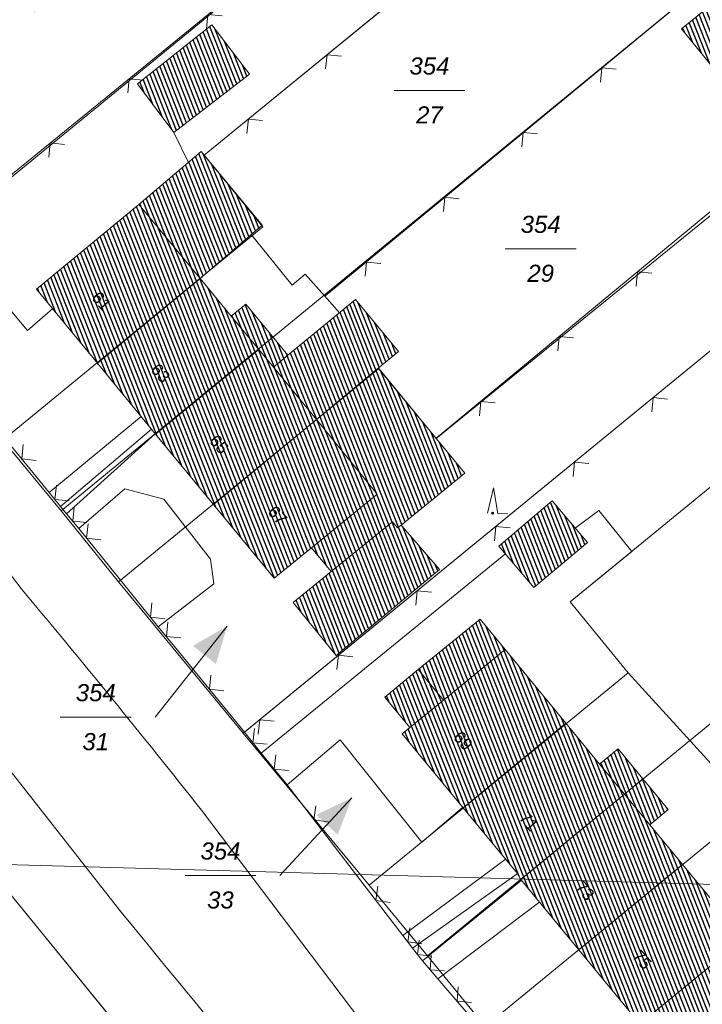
# Model space of a CAD drawing. Header units: metres. Extents: x 345144 to 348639, y 5629211 to 5635235.
# Tile 846 of 1056: x 347495 to 347529, y 5630692 to 5630740. Entities that reach past the tile are written whole.
import ezdxf
from ezdxf.enums import TextEntityAlignment as Align

# ---------------------------------------------------------------- set-up
doc = ezdxf.new("R2010")
doc.units = ezdxf.units.M
doc.header["$MEASUREMENT"] = 0
for name, color, linetype in [('081-083 Topographie', 7, 'Continuous'), ('AX Flurstück', 7, 'Continuous'), ('AX Gebäude', 7, 'Continuous'), ('Blatt', 7, 'Continuous'), ('Definitionslinie', 7, 'Continuous'), ('MG Präsentationsobjekt - Linie', 7, 'Continuous'), ('Präsentationsobjekt -Text (punktförmig)', 7, 'Continuous')]:
    doc.layers.add(name, color=color, linetype=linetype)
doc.styles.add('ARIAL', font='arial.ttf', dxfattribs={"height": 1})
doc.styles.add('ARIALIT', font='ariali.ttf', dxfattribs={"height": 1})
pattern_1 = [(111.5294117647, (0, 0), (-0.186045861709, -0.07339575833), [])]

# ---------------------------------------------------------------- blocks, each defined once
blk = doc.blocks.new('alk_7200_nrwx2')
at = {"true_color": 0x2e2e2e}
h = blk.add_hatch(color=250, dxfattribs=at)
edge = h.paths.add_edge_path(flags=0)
edge.add_arc((-0.020544, -0.388118), 0.055525, 180, 360, ccw=False)
edge.add_arc((-0.020544, -0.388118), 0.055525, 0, 180, ccw=False)
at = {"color": 250, "lineweight": 5, "true_color": 0x2e2e2e, "flags": 128}
blk.add_lwpolyline([(-0.298168, -0.388118), (-0.020544, 1), (0.257079, -0.388118), (0.812326, -0.388118)], dxfattribs=at)
blk.add_lwpolyline([(-0.298168, -0.388118), (-0.020544, 1), (0.257079, -0.388118), (0.812326, -0.388118)], dxfattribs=at)
at = {"color": 250, "lineweight": 5, "true_color": 0x2e2e2e}
for start, end in [(0, 180), (180, 0)]:
    blk.add_arc((-0.020544, -0.388118), 0.055525, start, end, dxfattribs=at)

msp = doc.modelspace()

# ---------------------------------------------------------------- hatches: boundary and pattern name
at = {"layer": 'AX Gebäude', "true_color": 0x4f4f4f}
h = msp.add_hatch(dxfattribs=at)
h.set_pattern_fill('_USER', color=251, scale=0.2, angle=111.5294118, style=0, pattern_type=0)
h.set_pattern_definition(pattern_1)
h.paths.add_polyline_path([(347527.757, 5630739.634), (347530.411, 5630741.786), (347531.913, 5630739.934), (347529.258, 5630737.781)], flags=0)
h = msp.add_hatch(dxfattribs=at)
h.set_pattern_fill('_USER', color=251, scale=0.2, angle=111.5294118, style=0, pattern_type=0)
h.set_pattern_definition(pattern_1)
h.paths.add_polyline_path([(347501.01, 5630736.926), (347504.669, 5630739.819), (347506.513, 5630737.403), (347502.803, 5630734.521)], flags=0)
h = msp.add_hatch(dxfattribs=at)
h.set_pattern_fill('_USER', color=251, scale=0.2, angle=111.5294118, style=0, pattern_type=0)
h.set_pattern_definition(pattern_1)
h.paths.add_polyline_path([(347504.093, 5630727.344), (347501.089, 5630730.988), (347504.146, 5630733.596), (347507.141, 5630729.972)], flags=0)
h = msp.add_hatch(dxfattribs=at)
h.set_pattern_fill('_USER', color=251, scale=0.2, angle=111.5294118, style=0, pattern_type=0)
h.set_pattern_definition(pattern_1)
h.paths.add_polyline_path([(347504.093, 5630727.344), (347499.043, 5630723.18), (347496.046, 5630726.83), (347501.089, 5630730.988)], flags=0)
h = msp.add_hatch(dxfattribs=at)
h.set_pattern_fill('_USER', color=251, scale=0.2, angle=111.5294118, style=0, pattern_type=0)
h.set_pattern_definition(pattern_1)
h.paths.add_polyline_path([(347506.973, 5630723.862), (347501.902, 5630719.693), (347501.692, 5630719.955), (347499.043, 5630723.18), (347504.093, 5630727.344), (347505.625, 5630725.503)], flags=0)
h = msp.add_hatch(dxfattribs=at)
h.set_pattern_fill('_USER', color=251, scale=0.2, angle=111.5294118, style=0, pattern_type=0)
h.set_pattern_definition(pattern_1)
h.paths.add_polyline_path([(347508.408, 5630723.571), (347511.735, 5630726.309), (347513.838, 5630723.754), (347512.85, 5630722.941), (347509.816, 5630720.405), (347507.693, 5630722.984)], flags=0)
h = msp.add_hatch(dxfattribs=at)
h.set_pattern_fill('_USER', color=251, scale=0.2, angle=111.5294118, style=0, pattern_type=0)
h.set_pattern_definition(pattern_1)
h.paths.add_polyline_path([(347505.625, 5630725.503), (347506.339, 5630726.09), (347508.408, 5630723.571), (347507.693, 5630722.984), (347506.973, 5630723.862)], flags=0)
h = msp.add_hatch(dxfattribs=at)
h.set_pattern_fill('_USER', color=251, scale=0.2, angle=111.5294118, style=0, pattern_type=0)
h.set_pattern_definition(pattern_1)
h.paths.add_polyline_path([(347501.902, 5630719.693), (347506.973, 5630723.862), (347507.693, 5630722.984), (347509.816, 5630720.405), (347504.749, 5630716.229)], flags=0)
h = msp.add_hatch(dxfattribs=at)
h.set_pattern_fill('_USER', color=251, scale=0.2, angle=111.5294118, style=0, pattern_type=0)
h.set_pattern_definition(pattern_1)
h.paths.add_polyline_path([(347512.85, 5630722.941), (347517.107, 5630717.768), (347513.982, 5630715.221), (347513.804, 5630715.076), (347513.556, 5630715.381), (347510.534, 5630712.928), (347509.574, 5630714.105), (347512.798, 5630716.734), (347509.816, 5630720.405)], flags=0)
h = msp.add_hatch(dxfattribs=at)
h.set_pattern_fill('_USER', color=251, scale=0.2, angle=111.5294118, style=0, pattern_type=0)
h.set_pattern_definition(pattern_1)
h.paths.add_polyline_path([(347504.749, 5630716.229), (347509.816, 5630720.405), (347512.798, 5630716.734), (347509.574, 5630714.105), (347507.737, 5630712.606)], flags=0)
h = msp.add_hatch(dxfattribs=at)
h.set_pattern_fill('_USER', color=251, scale=0.2, angle=111.5294118, style=0, pattern_type=0)
h.set_pattern_definition(pattern_1)
h.paths.add_polyline_path([(347518.777, 5630714.189), (347521.401, 5630716.405), (347523.129, 5630714.359), (347520.505, 5630712.143)], flags=0)
h = msp.add_hatch(dxfattribs=at)
h.set_pattern_fill('_USER', color=251, scale=0.2, angle=111.5294118, style=0, pattern_type=0)
h.set_pattern_definition(pattern_1)
h.paths.add_polyline_path([(347510.534, 5630712.928), (347513.556, 5630715.381), (347513.804, 5630715.076), (347513.982, 5630715.221), (347515.855, 5630713.041), (347510.783, 5630708.797), (347508.663, 5630711.41)], flags=0)
h = msp.add_hatch(dxfattribs=at)
h.set_pattern_fill('_USER', color=251, scale=0.2, angle=111.5294118, style=0, pattern_type=0)
h.set_pattern_definition(pattern_1)
h.paths.add_polyline_path([(347514.818, 5630708.109), (347517.857, 5630710.599), (347519.092, 5630709.093), (347516.049, 5630706.604)], flags=0)
h = msp.add_hatch(dxfattribs=at)
h.set_pattern_fill('_USER', color=251, scale=0.2, angle=111.5294118, style=0, pattern_type=0)
h.set_pattern_definition(pattern_1)
h.paths.add_polyline_path([(347516.049, 5630706.604), (347519.092, 5630709.093), (347522.065, 5630705.472), (347517.019, 5630701.309), (347514.03, 5630704.956), (347514.4, 5630705.255)], flags=0)
h = msp.add_hatch(dxfattribs=at)
h.set_pattern_fill('_USER', color=251, scale=0.2, angle=111.5294118, style=0, pattern_type=0)
h.set_pattern_definition(pattern_1)
h.paths.add_polyline_path([(347514.4, 5630705.255), (347513.169, 5630706.76), (347514.818, 5630708.109), (347516.049, 5630706.604)], flags=0)
h = msp.add_hatch(dxfattribs=at)
h.set_pattern_fill('_USER', color=251, scale=0.2, angle=111.5294118, style=0, pattern_type=0)
h.set_pattern_definition(pattern_1)
h.paths.add_polyline_path([(347524.946, 5630701.982), (347519.859, 5630697.784), (347519.687, 5630698.076), (347517.019, 5630701.309), (347522.065, 5630705.472), (347523.722, 5630703.465)], flags=0)
h = msp.add_hatch(dxfattribs=at)
h.set_pattern_fill('_USER', color=251, scale=0.2, angle=111.5294118, style=0, pattern_type=0)
h.set_pattern_definition(pattern_1)
h.paths.add_polyline_path([(347523.722, 5630703.465), (347524.636, 5630704.219), (347525.86, 5630702.736), (347524.946, 5630701.982)], flags=0)
h = msp.add_hatch(dxfattribs=at)
h.set_pattern_fill('_USER', color=251, scale=0.2, angle=111.5294118, style=0, pattern_type=0)
h.set_pattern_definition(pattern_1)
h.paths.add_polyline_path([(347525.86, 5630702.736), (347527.108, 5630701.223), (347526.194, 5630700.469), (347524.946, 5630701.982)], flags=0)
h = msp.add_hatch(dxfattribs=at)
h.set_pattern_fill('_USER', color=251, scale=0.2, angle=111.5294118, style=0, pattern_type=0)
h.set_pattern_definition(pattern_1)
h.paths.add_polyline_path([(347519.859, 5630697.784), (347524.946, 5630701.982), (347526.194, 5630700.469), (347527.803, 5630698.519), (347522.716, 5630694.321)], flags=0)
h = msp.add_hatch(dxfattribs=at)
h.set_pattern_fill('_USER', color=251, scale=0.2, angle=111.5294118, style=0, pattern_type=0)
h.set_pattern_definition(pattern_1)
h.paths.add_polyline_path([(347522.716, 5630694.321), (347527.803, 5630698.519), (347529.382, 5630696.617), (347530.771, 5630694.84), (347525.709, 5630690.682)], flags=0)
h = msp.add_hatch(dxfattribs=at)
h.set_pattern_fill('_USER', color=251, scale=0.2, angle=111.5294118, style=0, pattern_type=0)
h.set_pattern_definition(pattern_1)
h.paths.add_polyline_path([(347531.008, 5630697.972), (347535.307, 5630692.694), (347528.589, 5630687.203), (347525.709, 5630690.682), (347530.771, 5630694.84), (347529.382, 5630696.617)], flags=0)
at = {"layer": 'MG Präsentationsobjekt - Linie', "true_color": 0x5e5e5e}
for points in [[(347504.869898, 5630708.389213), (347503.741522, 5630709.283846), (347505.424, 5630710.247)], [(347510.854691, 5630699.986861), (347509.800611, 5630700.96794), (347511.554, 5630701.795)]]:
    msp.add_hatch(color=251, dxfattribs=at).paths.add_polyline_path(points, flags=0)

# ---------------------------------------------------------------- linework, layer by layer
at = {"layer": '081-083 Topographie', "color": 7, "linetype": 'Continuous', "lineweight": 5, "flags": 128}
for points in [[(347488.235, 5630727.095), (347520.728, 5630753.576)], [(347504.146, 5630733.596), (347504.289, 5630733.41), (347504.289, 5630733.41), (347520.245, 5630746.472)], [(347510.223, 5630726.473), (347529.738, 5630742.573)], [(347502.803, 5630734.521), (347503.541, 5630733.028)], [(347515.691, 5630719.488), (347531.644, 5630732.677)], [(347506.271, 5630705.029), (347538.719, 5630731.611)], [(347506.604, 5630729.509), (347508.623, 5630727.013), (347508.623, 5630727.013), (347509.254, 5630727.553), (347509.254, 5630727.553), (347510.223, 5630726.473), (347510.223, 5630726.473), (347510.939, 5630725.655)], [(347488.235, 5630727.095), (347490.803, 5630723.99), (347490.803, 5630723.99), (347496.679, 5630716.82), (347496.679, 5630716.82), (347497.236, 5630716.14), (347497.236, 5630716.14), (347497.528, 5630715.78), (347497.528, 5630715.78), (347498.129, 5630715.046), (347498.129, 5630715.046), (347502.035, 5630710.214), (347502.035, 5630710.214), (347502.835, 5630709.253), (347502.835, 5630709.253), (347506.271, 5630705.029)], [(347490.803, 5630723.99), (347494.051, 5630726.628), (347494.051, 5630726.628), (347495.613, 5630724.785), (347495.613, 5630724.785), (347496.845, 5630725.858)], [(347496.679, 5630716.82), (347501.197, 5630720.563)], [(347497.236, 5630716.14), (347501.709, 5630719.94)], [(347497.528, 5630715.78), (347501.89, 5630719.711)], [(347502.035, 5630710.214), (347504.771, 5630712.327), (347504.771, 5630712.327), (347504.612, 5630713.542), (347504.612, 5630713.542), (347502.318, 5630716.492), (347502.318, 5630716.492), (347500.39, 5630717.009), (347500.39, 5630717.009), (347498.129, 5630715.046)], [(347522.533, 5630715.062), (347523.699, 5630715.933), (347523.699, 5630715.933), (347525.31, 5630713.926), (347525.31, 5630713.926), (347522.279, 5630711.445), (347522.279, 5630711.445), (347525.139, 5630707.957), (347525.139, 5630707.957), (347530.901, 5630701.625), (347530.901, 5630701.625), (347529.624, 5630700.56), (347529.624, 5630700.56), (347536.171, 5630692.829)], [(347507.099, 5630704.003), (347519.115, 5630713.814)], [(347494.208, 5630713.5), (347495.295, 5630712.098)], [(347489.613, 5630709.681), (347500.026, 5630696.416)], [(347536.171, 5630692.829), (347524.381, 5630683.151), (347524.381, 5630683.151), (347523.992, 5630682.832), (347523.992, 5630682.832), (347520.926, 5630686.892), (347520.926, 5630686.892), (347515.772, 5630692.9), (347515.772, 5630692.9), (347515.021, 5630693.787), (347515.021, 5630693.787), (347514.538, 5630694.401), (347514.538, 5630694.401), (347514.06, 5630695.029), (347514.06, 5630695.029), (347508.368, 5630702.435), (347508.368, 5630702.435), (347507.099, 5630704.003), (347507.099, 5630704.003), (347506.271, 5630705.029)], [(347508.368, 5630702.435), (347510.977, 5630704.649), (347510.977, 5630704.649), (347514.985, 5630699.623), (347514.985, 5630699.623), (347516.998, 5630701.329)], [(347504.159, 5630701.199), (347513.012, 5630689.482)], [(347495.893, 5630687.781), (347496.109, 5630687.604), (347496.109, 5630687.604), (347499.865, 5630690.794), (347499.865, 5630690.794), (347494.585, 5630697.28), (347494.585, 5630697.28), (347493.31, 5630698.833)], [(347514.06, 5630695.029), (347519.094, 5630698.766)], [(347514.538, 5630694.401), (347519.67, 5630698.062)], [(347515.021, 5630693.787), (347519.877, 5630697.744)], [(347515.772, 5630692.9), (347520.798, 5630696.683)]]:
    msp.add_lwpolyline(points, dxfattribs=at)
at = {"layer": '081-083 Topographie', "color": 7, "linetype": 'Continuous', "lineweight": 5}
for centre, radius, start, end in [((347102.33, 5630383.469), 512.268007, 38.33375634, 39.90508482), ((349330.168, 5632190.289), 2362.430164, -140.776589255, -139.940271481)]:
    msp.add_arc(centre, radius, start, end, dxfattribs=at)
at = {"layer": 'AX Flurstück', "color": 8, "linetype": 'Continuous', "lineweight": 13, "true_color": 0x808080, "flags": 128}
for points in [[(347458.323, 5630763.326), (347461.121, 5630759.79), (347464.034, 5630756.359), (347470.196, 5630748.914), (347476.373, 5630741.349), (347479.223, 5630737.871), (347482.084, 5630734.382), (347488.195, 5630726.929), (347494.404, 5630719.402), (347497.264, 5630715.914), (347500.084, 5630712.427), (347506.216, 5630704.983), (347512.407, 5630697.507), (347515.278, 5630694.038), (347518.108, 5630690.551), (347524.382, 5630683.151), (347525.702, 5630681.647), (347532.589, 5630673.582), (347535.564, 5630670.199), (347538.601, 5630666.883), (347545.544, 5630659.457)], [(347520.728, 5630753.576), (347488.195, 5630726.929), (347482.084, 5630734.382), (347493.327, 5630743.642), (347495.95, 5630740.463), (347517.231, 5630757.891), (347520.728, 5630753.576)], [(347507.178, 5630729.891), (347494.404, 5630719.402), (347488.195, 5630726.929), (347520.728, 5630753.576), (347524.018, 5630749.56), (347504.289, 5630733.41), (347507.178, 5630729.891)], [(347529.738, 5630742.573), (347497.264, 5630715.914), (347494.404, 5630719.402), (347507.178, 5630729.891), (347504.289, 5630733.41), (347524.018, 5630749.56), (347529.738, 5630742.573)], [(347535.55, 5630735.633), (347515.698, 5630719.484), (347512.879, 5630722.925), (347500.084, 5630712.427), (347497.264, 5630715.914), (347529.738, 5630742.573), (347535.55, 5630735.633)], [(347523.042, 5630663.453), (347516.593, 5630670.979), (347515.255, 5630672.535), (347508.864, 5630679.999), (347506.896, 5630682.29), (347504.941, 5630684.671), (347501.048, 5630689.343), (347494.586, 5630697.28), (347488.074, 5630705.21), (347484.202, 5630709.92), (347480.331, 5630714.64), (347473.866, 5630722.508), (347467.353, 5630730.428), (347463.482, 5630735.138), (347459.611, 5630739.848)], [(347538.719, 5630731.611), (347506.216, 5630704.983), (347500.084, 5630712.427), (347512.879, 5630722.925), (347515.698, 5630719.484), (347535.55, 5630735.633), (347538.719, 5630731.611)], [(347506.216, 5630704.983), (347538.719, 5630731.611), (347542, 5630727.599), (347522.282, 5630711.44), (347525.14, 5630707.957), (347512.407, 5630697.507), (347506.216, 5630704.983)], [(347542, 5630727.599), (347547.69, 5630720.65), (347515.278, 5630694.038), (347512.407, 5630697.507), (347525.14, 5630707.957), (347522.282, 5630711.44), (347542, 5630727.599)], [(347515.278, 5630694.038), (347547.69, 5630720.65), (347553.392, 5630713.671), (347533.678, 5630697.504), (347530.841, 5630701.001), (347518.108, 5630690.551), (347515.278, 5630694.038)], [(347533.678, 5630697.504), (347553.392, 5630713.671), (347556.825, 5630709.782), (347524.382, 5630683.151), (347518.108, 5630690.551), (347530.841, 5630701.001), (347533.678, 5630697.504)], [(347463.695, 5630671.907), (347494.586, 5630697.28), (347501.048, 5630689.343), (347485.131, 5630676.36), (347483.35, 5630674.901), (347480.582, 5630678.436), (347467.281, 5630667.819), (347463.695, 5630671.907)]]:
    msp.add_lwpolyline(points, dxfattribs=at)
at = {"layer": 'AX Gebäude', "color": 7, "linetype": 'Continuous', "lineweight": 5, "flags": 128}
for points in [[(347527.757, 5630739.634), (347530.411, 5630741.786), (347531.913, 5630739.934), (347529.258, 5630737.781), (347527.757, 5630739.634)], [(347501.01, 5630736.926), (347504.669, 5630739.819), (347506.513, 5630737.403), (347502.803, 5630734.521), (347501.01, 5630736.926)], [(347504.093, 5630727.344), (347501.089, 5630730.988), (347504.146, 5630733.596), (347507.141, 5630729.972), (347504.093, 5630727.344)], [(347504.093, 5630727.344), (347499.043, 5630723.18), (347496.046, 5630726.83), (347501.089, 5630730.988), (347504.093, 5630727.344)], [(347506.973, 5630723.862), (347501.902, 5630719.693), (347501.692, 5630719.955), (347499.043, 5630723.18), (347504.093, 5630727.344), (347505.625, 5630725.503), (347506.973, 5630723.862)], [(347508.408, 5630723.571), (347511.735, 5630726.309), (347513.838, 5630723.754), (347512.85, 5630722.941), (347509.816, 5630720.405), (347507.693, 5630722.984), (347508.408, 5630723.571)], [(347505.625, 5630725.503), (347506.339, 5630726.09), (347508.408, 5630723.571), (347507.693, 5630722.984), (347506.973, 5630723.862), (347505.625, 5630725.503)], [(347501.902, 5630719.693), (347506.973, 5630723.862), (347507.693, 5630722.984), (347509.816, 5630720.405), (347504.749, 5630716.229), (347501.902, 5630719.693)], [(347512.85, 5630722.941), (347517.107, 5630717.768), (347513.982, 5630715.221), (347513.804, 5630715.076), (347513.556, 5630715.381), (347510.534, 5630712.928), (347509.574, 5630714.105), (347512.798, 5630716.734), (347509.816, 5630720.405), (347512.85, 5630722.941)], [(347504.749, 5630716.229), (347509.816, 5630720.405), (347512.798, 5630716.734), (347509.574, 5630714.105), (347507.737, 5630712.606), (347504.749, 5630716.229)], [(347518.777, 5630714.189), (347521.401, 5630716.405), (347523.129, 5630714.359), (347520.505, 5630712.143), (347518.777, 5630714.189)], [(347510.534, 5630712.928), (347513.556, 5630715.381), (347513.804, 5630715.076), (347513.982, 5630715.221), (347515.855, 5630713.041), (347510.783, 5630708.797), (347508.663, 5630711.41), (347510.534, 5630712.928)], [(347514.818, 5630708.109), (347517.857, 5630710.599), (347519.092, 5630709.093), (347516.049, 5630706.604), (347514.818, 5630708.109)], [(347516.049, 5630706.604), (347519.092, 5630709.093), (347522.065, 5630705.472), (347517.019, 5630701.309), (347514.03, 5630704.956), (347514.4, 5630705.255), (347516.049, 5630706.604)], [(347514.4, 5630705.255), (347513.169, 5630706.76), (347514.818, 5630708.109), (347516.049, 5630706.604), (347514.4, 5630705.255)], [(347524.946, 5630701.982), (347519.859, 5630697.784), (347519.687, 5630698.076), (347517.019, 5630701.309), (347522.065, 5630705.472), (347523.722, 5630703.465), (347524.946, 5630701.982)], [(347523.722, 5630703.465), (347524.636, 5630704.219), (347525.86, 5630702.736), (347524.946, 5630701.982), (347523.722, 5630703.465)], [(347525.86, 5630702.736), (347527.108, 5630701.223), (347526.194, 5630700.469), (347524.946, 5630701.982), (347525.86, 5630702.736)], [(347519.859, 5630697.784), (347524.946, 5630701.982), (347526.194, 5630700.469), (347527.803, 5630698.519), (347522.716, 5630694.321), (347519.859, 5630697.784)], [(347522.716, 5630694.321), (347527.803, 5630698.519), (347529.382, 5630696.617), (347530.771, 5630694.84), (347525.709, 5630690.682), (347522.716, 5630694.321)], [(347531.008, 5630697.972), (347535.307, 5630692.694), (347528.589, 5630687.203), (347525.709, 5630690.682), (347530.771, 5630694.84), (347529.382, 5630696.617), (347531.008, 5630697.972)]]:
    msp.add_lwpolyline(points, dxfattribs=at)
at = {"layer": 'Blatt', "color": 205, "linetype": 'Continuous', "lineweight": 5, "true_color": 0x873099, "flags": 128}
for points in [[(347367.669, 5630702.092), (347374.708, 5630951.97), (347874.464, 5630937.896), (347867.426, 5630688.019), (347367.669, 5630702.092)], [(347360.632, 5630452.215), (347367.669, 5630702.092), (347867.426, 5630688.019), (347860.388, 5630438.144), (347360.632, 5630452.215)]]:
    msp.add_lwpolyline(points, dxfattribs=at)
at = {"layer": 'Definitionslinie', "color": 7, "linetype": 'Continuous', "lineweight": 5, "flags": 128}
for points in [[(347488.235, 5630727.095), (347520.728, 5630753.576)], [(347504.289, 5630733.41), (347520.245, 5630746.472)], [(347510.223, 5630726.473), (347529.738, 5630742.573)], [(347505.185, 5630740.264), (347504.481, 5630740.336), (347504.41, 5630739.632)], [(347505.185, 5630740.264), (347504.481, 5630740.336), (347504.41, 5630739.632)], [(347511.036, 5630738.287), (347510.333, 5630738.357), (347510.262, 5630737.654)], [(347511.036, 5630738.287), (347510.333, 5630738.357), (347510.262, 5630737.654)], [(347524.541, 5630737.637), (347523.837, 5630737.705), (347523.77, 5630737.001)], [(347524.541, 5630737.637), (347523.837, 5630737.705), (347523.77, 5630737.001)], [(347501.309, 5630737.105), (347500.606, 5630737.177), (347500.534, 5630736.473)], [(347501.309, 5630737.105), (347500.606, 5630737.177), (347500.534, 5630736.473)], [(347507.167, 5630735.12), (347506.464, 5630735.19), (347506.393, 5630734.487)], [(347507.167, 5630735.12), (347506.464, 5630735.19), (347506.393, 5630734.487)], [(347502.803, 5630734.521), (347503.541, 5630733.028)], [(347520.684, 5630734.456), (347519.981, 5630734.523), (347519.913, 5630733.819)], [(347520.684, 5630734.456), (347519.981, 5630734.523), (347519.913, 5630733.819)], [(347497.433, 5630733.946), (347496.73, 5630734.018), (347496.658, 5630733.315)], [(347497.433, 5630733.946), (347496.73, 5630734.018), (347496.658, 5630733.315)], [(347504.146, 5630733.596), (347504.289, 5630733.41)], [(347515.691, 5630719.488), (347531.644, 5630732.677)], [(347506.271, 5630705.029), (347538.719, 5630731.611)], [(347516.828, 5630731.274), (347516.124, 5630731.341), (347516.056, 5630730.637)], [(347516.828, 5630731.274), (347516.124, 5630731.341), (347516.056, 5630730.637)], [(347506.604, 5630729.509), (347508.623, 5630727.013)], [(347512.971, 5630728.092), (347512.267, 5630728.159), (347512.199, 5630727.455)], [(347512.971, 5630728.092), (347512.267, 5630728.159), (347512.199, 5630727.455)], [(347526.298, 5630727.609), (347525.594, 5630727.675), (347525.527, 5630726.972)], [(347526.298, 5630727.609), (347525.594, 5630727.675), (347525.527, 5630726.972)], [(347508.623, 5630727.013), (347509.254, 5630727.553)], [(347509.254, 5630727.553), (347510.223, 5630726.473)], [(347494.051, 5630726.628), (347495.613, 5630724.785)], [(347510.223, 5630726.473), (347510.939, 5630725.655)], [(347495.613, 5630724.785), (347496.845, 5630725.858)], [(347522.445, 5630724.423), (347521.741, 5630724.49), (347521.674, 5630723.786)], [(347522.445, 5630724.423), (347521.741, 5630724.49), (347521.674, 5630723.786)], [(347490.803, 5630723.99), (347496.679, 5630716.82)], [(347518.591, 5630721.237), (347517.887, 5630721.304), (347517.82, 5630720.6)], [(347518.591, 5630721.237), (347517.887, 5630721.304), (347517.82, 5630720.6)], [(347527.066, 5630721.419), (347526.363, 5630721.489), (347526.293, 5630720.785)], [(347527.066, 5630721.419), (347526.363, 5630721.489), (347526.293, 5630720.785)], [(347496.679, 5630716.82), (347501.197, 5630720.563)], [(347497.236, 5630716.14), (347501.709, 5630719.94)], [(347497.528, 5630715.78), (347501.89, 5630719.711)], [(347495.395, 5630719.175), (347495.326, 5630718.471), (347496.029, 5630718.402)], [(347495.395, 5630719.175), (347495.326, 5630718.471), (347496.029, 5630718.402)], [(347523.199, 5630718.25), (347522.495, 5630718.32), (347522.425, 5630717.616)], [(347523.199, 5630718.25), (347522.495, 5630718.32), (347522.425, 5630717.616)], [(347497.027, 5630717.184), (347496.958, 5630716.48), (347497.661, 5630716.41)], [(347497.027, 5630717.184), (347496.958, 5630716.48), (347497.661, 5630716.41)], [(347498.129, 5630715.046), (347500.39, 5630717.009)], [(347500.39, 5630717.009), (347502.318, 5630716.492)], [(347496.679, 5630716.82), (347497.236, 5630716.14)], [(347502.318, 5630716.492), (347504.612, 5630713.542)], [(347497.236, 5630716.14), (347497.528, 5630715.78)], [(347497.899, 5630716.117), (347497.829, 5630715.413), (347498.532, 5630715.343)], [(347497.899, 5630716.117), (347497.829, 5630715.413), (347498.532, 5630715.343)], [(347522.533, 5630715.062), (347523.699, 5630715.933)], [(347523.699, 5630715.933), (347525.31, 5630713.926)], [(347497.528, 5630715.78), (347498.129, 5630715.046)], [(347498.129, 5630715.046), (347502.035, 5630710.214)], [(347498.585, 5630715.277), (347498.51, 5630714.574), (347499.214, 5630714.5)], [(347498.585, 5630715.277), (347498.51, 5630714.574), (347499.214, 5630714.5)], [(347519.331, 5630715.081), (347518.627, 5630715.151), (347518.557, 5630714.448)], [(347519.331, 5630715.081), (347518.627, 5630715.151), (347518.557, 5630714.448)], [(347504.612, 5630713.542), (347504.771, 5630712.327)], [(347507.099, 5630704.003), (347519.115, 5630713.814)], [(347522.279, 5630711.445), (347525.31, 5630713.926)], [(347494.208, 5630713.5), (347495.295, 5630712.098)], [(347502.035, 5630710.214), (347504.771, 5630712.327)], [(347515.463, 5630711.913), (347514.759, 5630711.983), (347514.689, 5630711.279)], [(347515.463, 5630711.913), (347514.759, 5630711.983), (347514.689, 5630711.279)], [(347501.728, 5630711.389), (347501.654, 5630710.686), (347502.357, 5630710.611)], [(347501.728, 5630711.389), (347501.654, 5630710.686), (347502.357, 5630710.611)], [(347522.279, 5630711.445), (347525.139, 5630707.957)], [(347502.035, 5630710.214), (347502.835, 5630709.253)], [(347502.499, 5630710.438), (347502.435, 5630709.734), (347503.139, 5630709.669)], [(347502.499, 5630710.438), (347502.435, 5630709.734), (347503.139, 5630709.669)], [(347489.613, 5630709.681), (347500.026, 5630696.416)], [(347502.835, 5630709.253), (347506.271, 5630705.029)], [(347511.595, 5630708.744), (347510.892, 5630708.814), (347510.822, 5630708.111)], [(347511.595, 5630708.744), (347510.892, 5630708.814), (347510.822, 5630708.111)], [(347504.625, 5630707.844), (347504.553, 5630707.141), (347505.256, 5630707.069)], [(347504.625, 5630707.844), (347504.553, 5630707.141), (347505.256, 5630707.069)], [(347525.139, 5630707.957), (347530.901, 5630701.625)], [(347507.727, 5630705.576), (347507.024, 5630705.646), (347506.954, 5630704.942)], [(347507.727, 5630705.576), (347507.024, 5630705.646), (347506.954, 5630704.942)], [(347506.271, 5630705.029), (347507.099, 5630704.003)], [(347506.76, 5630705.219), (347506.685, 5630704.516), (347507.388, 5630704.441)], [(347506.76, 5630705.219), (347506.685, 5630704.516), (347507.388, 5630704.441)], [(347508.368, 5630702.435), (347510.977, 5630704.649)], [(347510.977, 5630704.649), (347514.985, 5630699.623)], [(347507.099, 5630704.003), (347508.368, 5630702.435)], [(347507.808, 5630703.922), (347507.734, 5630703.219), (347508.437, 5630703.145)], [(347507.808, 5630703.922), (347507.734, 5630703.219), (347508.437, 5630703.145)], [(347508.368, 5630702.435), (347514.06, 5630695.029)], [(347509.782, 5630701.415), (347509.691, 5630700.714), (347510.392, 5630700.622)], [(347509.782, 5630701.415), (347509.691, 5630700.714), (347510.392, 5630700.622)], [(347504.159, 5630701.199), (347513.012, 5630689.482)], [(347514.985, 5630699.623), (347516.998, 5630701.329)], [(347514.06, 5630695.029), (347519.094, 5630698.766)], [(347514.538, 5630694.401), (347519.67, 5630698.062)], [(347515.021, 5630693.787), (347519.877, 5630697.744)], [(347494.585, 5630697.28), (347499.865, 5630690.794)], [(347512.829, 5630697.451), (347512.737, 5630696.75), (347513.439, 5630696.658)], [(347512.829, 5630697.451), (347512.737, 5630696.75), (347513.439, 5630696.658)], [(347515.772, 5630692.9), (347520.798, 5630696.683)], [(347514.394, 5630695.416), (347514.299, 5630694.715), (347515, 5630694.62)], [(347514.394, 5630695.416), (347514.299, 5630694.715), (347515, 5630694.62)], [(347514.06, 5630695.029), (347514.538, 5630694.401)], [(347514.863, 5630694.796), (347514.78, 5630694.094), (347515.482, 5630694.01)], [(347514.863, 5630694.796), (347514.78, 5630694.094), (347515.482, 5630694.01)], [(347514.538, 5630694.401), (347515.021, 5630693.787)], [(347515.021, 5630693.787), (347515.772, 5630692.9)], [(347515.455, 5630694.048), (347515.397, 5630693.344), (347516.101, 5630693.285)], [(347515.455, 5630694.048), (347515.397, 5630693.344), (347516.101, 5630693.285)], [(347515.772, 5630692.9), (347520.926, 5630686.892)], [(347516.775, 5630692.499), (347516.721, 5630691.793), (347517.426, 5630691.74)], [(347516.775, 5630692.499), (347516.721, 5630691.793), (347517.426, 5630691.74)]]:
    msp.add_lwpolyline(points, dxfattribs=at)
at = {"layer": 'Definitionslinie', "color": 7, "linetype": 'Continuous', "lineweight": 5}
for centre, radius, start, end in [((347102.33, 5630383.469), 512.268007, 38.33375634, 39.90508482), ((349330.168, 5632190.289), 2362.430164, -140.776589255, -139.940271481)]:
    msp.add_arc(centre, radius, start, end, dxfattribs=at)
at = {"layer": 'MG Präsentationsobjekt - Linie', "color": 251, "linetype": 'Continuous', "lineweight": 13, "true_color": 0x5e5e5e, "flags": 128}
for points in [[(347505.424, 5630710.247), (347501.876, 5630705.772)], [(347511.554, 5630701.795), (347508.006, 5630697.983)]]:
    msp.add_lwpolyline(points, dxfattribs=at)
at = {"layer": 'Präsentationsobjekt -Text (punktförmig)', "color": 251, "linetype": 'Continuous', "lineweight": 13, "true_color": 0x5e5e5e, "flags": 128}
for points in [[(347513.6244, 5630736.59652), (347517.1056, 5630736.59652)], [(347519.0924, 5630728.80752), (347522.5736, 5630728.80752)], [(347497.2214, 5630705.77152), (347500.7026, 5630705.77152)], [(347503.3514, 5630697.98252), (347506.8326, 5630697.98252)]]:
    msp.add_lwpolyline(points, dxfattribs=at)

# ---------------------------------------------------------------- block references
at = {"layer": '081-083 Topographie', "xscale": 0.9005, "yscale": 0.9005, "rotation": -2.326094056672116}
msp.add_blockref('alk_7200_nrwx2', (347518.504, 5630716.148), dxfattribs=at)

# ---------------------------------------------------------------- texts
at = {"layer": 'Präsentationsobjekt -Text (punktförmig)', "color": 8, "true_color": 0x808080, "style": 'ARIALIT'}
for s, p in [('354', (347515.365, 5630737.79988)), ('27', (347515.365, 5630735.39316)), ('354', (347520.833, 5630730.01088)), ('29', (347520.833, 5630727.60416)), ('354', (347498.962, 5630706.97488)), ('31', (347498.962, 5630704.56816)), ('354', (347505.092, 5630699.18588)), ('33', (347505.092, 5630696.77916))]:
    msp.add_text(s, height=0.8421, dxfattribs=at).set_placement(p, align=Align.MIDDLE_CENTER)
at = {"layer": 'Präsentationsobjekt -Text (punktförmig)', "color": 7, "style": 'ARIAL'}
for s, height, rotation, p in [('61', 0.5894698, -48.310975, (347499.024, 5630726.04)), ('63', 0.5894698, -48.310975, (347501.928, 5630722.501)), ('65', 0.5894698, -48.310975, (347504.804, 5630718.997)), ('67', 0.5894698, -48.310975, (347507.678, 5630715.506)), ('69', 0.5894698, -48.310975, (347516.801, 5630704.415)), ('71', 0.58947, -48.8839316, (347520.03, 5630700.45)), ('73', 0.5894699, -47.7380271, (347522.79, 5630697.03)), ('75', 0.5894698, -48.310975, (347525.603, 5630693.645))]:
    msp.add_text(s, height=height, rotation=rotation, dxfattribs=at).set_placement(p, align=Align.CENTER)

doc.saveas('drawing.dxf')
